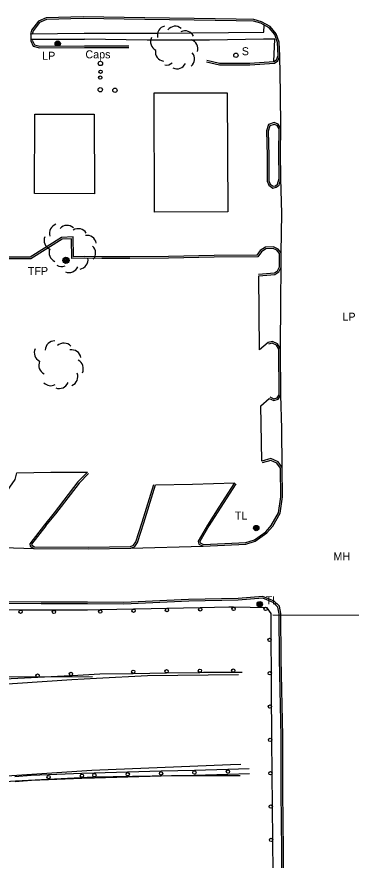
# Model space of a CAD drawing. Extents: x 2402803 to 2427059, y 6985292 to 6997652.
# Drawn here: x 2403894 to 2404094, y 6991814 to 6992320 of the extents above; entities that cross this region are included whole.
import ezdxf

# ---------------------------------------------------------------- set-up
doc = ezdxf.new("R2010")
doc.units = 0
for name, color, linetype in [('p_drainage riprap', 7, 'Continuous'), ('p_dtm sidewalk', 7, 'Continuous'), ('p_road - paved curb', 7, 'Continuous'), ('p_road bridge end', 7, 'Continuous'), ('p_road conc barrier', 7, 'Continuous'), ('p_road guard rails', 7, 'Continuous'), ('p_structure building', 7, 'Continuous'), ('p_structure general', 7, 'Continuous'), ('p_structure sign', 7, 'Continuous'), ('p_utility manhole', 7, 'Continuous'), ('p_veg woods', 7, 'Continuous')]:
    doc.layers.add(name, color=color, linetype=linetype)

msp = doc.modelspace()

# ---------------------------------------------------------------- linework, layer by layer
at = {"layer": 'p_drainage riprap'}
msp.add_lwpolyline([(2403532.95, 6991888.46), (2403585.58, 6991897.26), (2403626.03, 6991903.26), (2403644.18, 6991905.72), (2403690.09, 6991910.93), (2403742.27, 6991916.53), (2403795.17, 6991920.18), (2403837.2, 6991922.33), (2403880.97, 6991923.55), (2403939.46, 6991923.79)], dxfattribs=at)
at = {"layer": 'p_dtm sidewalk'}
for points in [[(2403934.57, 6992309.74), (2403978.39, 6992309.79), (2404042.19, 6992310.37), (2404042.45, 6992314.54)], [(2403902.52, 6992309.33), (2403934.57, 6992309.74)], [(2403902.53, 6992306.06), (2403934.76, 6992306.1)], [(2404048.23, 6992292.71), (2404048.69, 6992306.03), (2404042.04, 6992306.16), (2404009.62, 6992305.58), (2403972.36, 6992305.53), (2403934.76, 6992306.1)]]:
    msp.add_lwpolyline(points, dxfattribs=at)
at = {"layer": 'p_road - paved curb'}
for points in [[(2403933.99, 6992319.51), (2403911.76, 6992318.95), (2403907.1, 6992316.86), (2403903.05, 6992311.53), (2403902.46, 6992309.1)], [(2403934.02, 6992318.51), (2403911.99, 6992317.96), (2403907.74, 6992316.05), (2403903.97, 6992311.09), (2403903.43, 6992308.86)], [(2404008.05, 6992293.57), (2404015.63, 6992291.75), (2404033.74, 6992291.77), (2404048.2, 6992292.69), (2404049.83, 6992293.79), (2404050.77, 6992296.26), (2404050.37, 6992304.18), (2404048.69, 6992308.9), (2404045.39, 6992312.93), (2404040.45, 6992315.63), (2404035.95, 6992316.96), (2404025.54, 6992317.17), (2404000.45, 6992317.43), (2403970.8, 6992317.84), (2403933.97, 6992318.51)], [(2404007.82, 6992292.6), (2404015.51, 6992290.75), (2404033.77, 6992290.77), (2404048.53, 6992291.71), (2404050.65, 6992293.14), (2404051.78, 6992296.1), (2404051.36, 6992304.38), (2404049.57, 6992309.4), (2404046.04, 6992313.71), (2404040.84, 6992316.56), (2404036.1, 6992317.96), (2404025.56, 6992318.17), (2404000.46, 6992318.43), (2403970.82, 6992318.84), (2403933.99, 6992319.51)], [(2403902.52, 6992309.33), (2403902.53, 6992305.19)], [(2403902.53, 6992305.19), (2403904.07, 6992301.94), (2403907.86, 6992300.99), (2403934.75, 6992301.22)], [(2403903.43, 6992305.62), (2403904.77, 6992302.8), (2403907.98, 6992301.99), (2403934.74, 6992302.22)], [(2403934.75, 6992302.22), (2403961.27, 6992302.2)], [(2403934.75, 6992301.22), (2403961.27, 6992301.2)], [(2404052.34, 6992252.59), (2404052.23, 6992273.87), (2404051.78, 6992296.1)], [(2404052.1, 6992238.26), (2404052.34, 6992252.59), (2404050.84, 6992255.07), (2404048.28, 6992256.1), (2404044.9, 6992254.91), (2404043.83, 6992251.15), (2404044.11, 6992236.04)], [(2404051.1, 6992238.28), (2404051.34, 6992252.32), (2404050.16, 6992254.27), (2404048.26, 6992255.03), (2404045.72, 6992254.14), (2404044.83, 6992251.02), (2404045.11, 6992236.06)], [(2404044.11, 6992236.04), (2404044.16, 6992220.85), (2404045.2, 6992218.58), (2404047.47, 6992216.83), (2404049.47, 6992217.27), (2404051.32, 6992218.47), (2404052.39, 6992222.47), (2404052.1, 6992238.26)], [(2404045.11, 6992236.04), (2404045.16, 6992221.07), (2404046.01, 6992219.22), (2404047.71, 6992217.91), (2404049.08, 6992218.21), (2404050.45, 6992219.1), (2404051.39, 6992222.59), (2404051.1, 6992238.24)], [(2403934.55, 6992174.83), (2403927.07, 6992174.54), (2403926.88, 6992186.42), (2403921.28, 6992186.15), (2403902.57, 6992174.25), (2403874.8, 6992174.26), (2403864.28, 6992174.16), (2403860.43, 6992175.79), (2403857.58, 6992179.16), (2403856.37, 6992183.15), (2403856.66, 6992190.96), (2403856.22, 6992219.76)], [(2403934.51, 6992175.83), (2403928.05, 6992175.58), (2403927.86, 6992187.47), (2403920.97, 6992187.14), (2403902.28, 6992175.25), (2403874.8, 6992175.26), (2403864.48, 6992175.16), (2403861.04, 6992176.62), (2403858.48, 6992179.65), (2403857.38, 6992183.28), (2403857.66, 6992190.95), (2403857.22, 6992219.78)], [(2404052.55, 6992177.88), (2404052.88, 6992201.51), (2404052.39, 6992222.47)], [(2404039.03, 6992165.18), (2404048.48, 6992165.97), (2404050.34, 6992167.22), (2404051.62, 6992169.52), (2404051.55, 6992177.53), (2404050.04, 6992179.44), (2404047.79, 6992180.59), (2404043.44, 6992180.34), (2404040.69, 6992178.55), (2404038.59, 6992175.5), (2404012.37, 6992175.37), (2403985.03, 6992174.8), (2403961.85, 6992174.58), (2403945.17, 6992174.52), (2403934.48, 6992174.83)], [(2404039.11, 6992164.18), (2404048.82, 6992165), (2404051.1, 6992166.52), (2404052.62, 6992169.26), (2404052.55, 6992177.88), (2404050.69, 6992180.23), (2404048, 6992181.6), (2404043.12, 6992181.32), (2404039.98, 6992179.28), (2404038.06, 6992176.5), (2404012.36, 6992176.37), (2403985.01, 6992175.8), (2403961.84, 6992175.58), (2403945.18, 6992175.52), (2403934.51, 6992175.83)], [(2404052.24, 6992120.39), (2404052.35, 6992148.87), (2404052.62, 6992169.26)], [(2404044.69, 6992124.16), (2404039.58, 6992119.7), (2404039.11, 6992164.18)], [(2404045.37, 6992090.58), (2404048.16, 6992089.29), (2404050.73, 6992090.18), (2404052.37, 6992092.53), (2404052.24, 6992120.39), (2404050.43, 6992123.31), (2404047.34, 6992124.71), (2404044.69, 6992124.16)], [(2404045.79, 6992091.49), (2404048.21, 6992090.37), (2404050.1, 6992091.02), (2404051.37, 6992092.84), (2404051.24, 6992120.1), (2404049.74, 6992122.52), (2404047.22, 6992123.66), (2404044.89, 6992123.18)], [(2404040.98, 6992052.92), (2404040.63, 6992075.54), (2404040.36, 6992086.18), (2404045.37, 6992090.58)], [(2404053.17, 6992049.16), (2404052.95, 6992072.54), (2404052.37, 6992092.53)], [(2404047.5, 6992013.94), (2404051.88, 6992021.66), (2404053.35, 6992031.47), (2404053.17, 6992049.16), (2404050.67, 6992052.55), (2404046.4, 6992054.46), (2404040.98, 6992052.92)], [(2404046.63, 6992014.43), (2404050.92, 6992021.99), (2404052.35, 6992031.54), (2404052.17, 6992048.83), (2404050.02, 6992051.74), (2404046.32, 6992053.4), (2404041.25, 6992051.96)], [(2403873.95, 6992014.85), (2403880.16, 6992023.46), (2403893.21, 6992042.04), (2403894.29, 6992045.91)], [(2403894.29, 6992045.91), (2403914.47, 6992046.26), (2403936.47, 6992046.34)], [(2403936.47, 6992046.34), (2403930.75, 6992040.48), (2403916.51, 6992021.89), (2403910.7, 6992014.78)], [(2403937.19, 6992045.64), (2403931.51, 6992039.82), (2403917.29, 6992021.27), (2403911.47, 6992014.15)], [(2403969.24, 6992016.33), (2403976.28, 6992039.02)], [(2403970.2, 6992016.03), (2403977.24, 6992038.72)], [(2403977.24, 6992038.72), (2403999.44, 6992039.2), (2404024.53, 6992039.96)], [(2404024.53, 6992039.96), (2404015.19, 6992025.3), (2404008.39, 6992014.61)], [(2404025.37, 6992039.42), (2404016.03, 6992024.76), (2404009.23, 6992014.07)], [(2403910.7, 6992014.78), (2403902.04, 6992003.43), (2403902.14, 6992001.92), (2403904.44, 6992000.5), (2403937.09, 6992000.31)], [(2403911.5, 6992014.17), (2403903.06, 6992003.12), (2403903.1, 6992002.5), (2403904.73, 6992001.5), (2403937.1, 6992001.31)], [(2403937.07, 6992001.31), (2403962.33, 6992001.83), (2403964.18, 6992002.63), (2403965.53, 6992004.52), (2403969.25, 6992016.33)], [(2403937.09, 6992000.31), (2403962.55, 6992000.83), (2403964.83, 6992001.82), (2403966.44, 6992004.07), (2403970.2, 6992016.03)], [(2404008.39, 6992014.61), (2404002.85, 6992004.95), (2404003.26, 6992003.17), (2404005.87, 6992002.01), (2404031.48, 6992003.19), (2404036.98, 6992004.87), (2404044.04, 6992009.89), (2404047.5, 6992013.94)], [(2404009.26, 6992014.11), (2404003.91, 6992004.79), (2404004.12, 6992003.88), (2404006.06, 6992003.02), (2404031.31, 6992004.18), (2404036.53, 6992005.78), (2404043.36, 6992010.63), (2404046.74, 6992014.59)], [(2403861.56, 6992001.89), (2403904.44, 6992000.5)], [(2403962.55, 6992000.83), (2404005.87, 6992002.01)], [(2403942.41, 6991761.94), (2403994.5, 6991763.77), (2404044.68, 6991764.9), (2404048.63, 6991766.77), (2404052.69, 6991770.82), (2404054, 6991778.45), (2404053.98, 6991798.95), (2404053.89, 6991819.42), (2404053.55, 6991854.57), (2404053.54, 6991887.86), (2404052.47, 6991934.34), (2404052.39, 6991961.45), (2404051.47, 6991965.87), (2404048.41, 6991968.99), (2404041.65, 6991971.7), (2404026.81, 6991970.54), (2403997.12, 6991970.03), (2403958.33, 6991968.11), (2403936.44, 6991968.29)], [(2403936.44, 6991968.29), (2403908.86, 6991968.31), (2403880, 6991968.6), (2403851.7, 6991969.36), (2403822.22, 6991970.3), (2403792.48, 6991970.5), (2403748.26, 6991969.01), (2403711.1, 6991966.96), (2403675.52, 6991964.25), (2403638.41, 6991960.41), (2403595.15, 6991954.64), (2403536.57, 6991945.44)], [(2403936.44, 6991967.29), (2403908.85, 6991967.31), (2403879.98, 6991967.6), (2403851.67, 6991968.36), (2403822.2, 6991969.3), (2403792.49, 6991969.5), (2403748.3, 6991968.01), (2403711.17, 6991965.96), (2403675.61, 6991963.25), (2403638.53, 6991959.42), (2403595.29, 6991953.65), (2403536.73, 6991944.45)], [(2403942.37, 6991762.94), (2403994.47, 6991764.77), (2404044.44, 6991765.89), (2404048.05, 6991767.6), (2404051.76, 6991771.3), (2404053, 6991778.53), (2404052.98, 6991798.95), (2404052.89, 6991819.41), (2404052.55, 6991854.57), (2404052.54, 6991887.85), (2404051.47, 6991934.33), (2404051.39, 6991961.35), (2404050.55, 6991965.38), (2404047.84, 6991968.14), (2404041.49, 6991970.68), (2404026.86, 6991969.54), (2403997.15, 6991969.03), (2403958.35, 6991967.11), (2403936.43, 6991967.29)], [(2403527.89, 6991876.98), (2403588.45, 6991886.88), (2403645.93, 6991895.97), (2403712.77, 6991904.89), (2403778.83, 6991911.37), (2403834.22, 6991916.11), (2403876.59, 6991918.51), (2403927.12, 6991921.97), (2403942.02, 6991922.78)], [(2403942.02, 6991922.78), (2403972.54, 6991924.27), (2404026.96, 6991924.96)], [(2404028.35, 6991870.88), (2404022.13, 6991870.79), (2403939.09, 6991867.4)], [(2403939.09, 6991867.4), (2403891.26, 6991864.17), (2403832.8, 6991860.58), (2403779.29, 6991855.47), (2403719.94, 6991849.45), (2403678.99, 6991844.06), (2403634.61, 6991838.18), (2403584.87, 6991830.81), (2403518.35, 6991818.19)], [(2403515.51, 6991814.01), (2403562.7, 6991822.61), (2403603.5, 6991829.83), (2403653.28, 6991837.15), (2403718.31, 6991846.1), (2403784.34, 6991853.15), (2403840.98, 6991857.79), (2403893.48, 6991861.21), (2403940.14, 6991863.6)], [(2403940.14, 6991863.6), (2403986.84, 6991864.4), (2404027.99, 6991864.44)]]:
    msp.add_lwpolyline(points, dxfattribs=at)
at = {"layer": 'p_road bridge end'}
msp.add_lwpolyline([(2404047.61, 6991960.78), (2404103.47, 6991960.58)], dxfattribs=at)
at = {"layer": 'p_road conc barrier'}
for p, q in [((2403913.12, 6991864.89), (2403933.1, 6991865.73)), ((2403933.1, 6991865.73), (2403940.58, 6991866.05)), ((2403940.6, 6991866.05), (2403960.59, 6991866.58)), ((2403960.59, 6991866.58), (2403980.59, 6991867.11)), ((2403980.59, 6991867.11), (2404000.58, 6991867.64)), ((2404000.58, 6991867.64), (2404020.57, 6991868.18)), ((2404000.66, 6991864.65), (2404020.65, 6991865.18)), ((2404020.57, 6991868.18), (2404033.46, 6991868.52)), ((2404020.65, 6991865.18), (2404033.54, 6991865.52)), ((2403913.25, 6991861.89), (2403933.23, 6991862.74)), ((2403933.23, 6991862.74), (2403940.71, 6991863.05)), ((2403940.68, 6991863.05), (2403960.67, 6991863.58)), ((2403960.67, 6991863.58), (2403980.67, 6991864.11)), ((2403980.67, 6991864.11), (2404000.66, 6991864.65))]:
    msp.add_line(p, q, dxfattribs=at)
for points in [[(2403893.08, 6991863.81), (2403902.86, 6991864.46), (2403913.12, 6991864.89)], [(2403893.28, 6991860.82), (2403903.03, 6991861.46), (2403913.25, 6991861.89)]]:
    msp.add_lwpolyline(points, dxfattribs=at)
for centre in [(2403933.16, 6991864.23), (2403940.64, 6991864.55), (2403960.63, 6991865.08), (2403980.63, 6991865.61), (2404000.62, 6991866.15), (2404020.61, 6991866.68), (2403913.18, 6991863.39)]:
    msp.add_circle(centre, 1, dxfattribs=at)
at = {"layer": 'p_road guard rails'}
for p, q in [((2403896.45, 6991963.61), (2403876.47, 6991964.11)), ((2403936.45, 6991963.5), (2403916.45, 6991963.51)), ((2403944.14, 6991963.69), (2403936.45, 6991963.5)), ((2403964.11, 6991964.17), (2403944.14, 6991963.69)), ((2404004.09, 6991964.98), (2403984.1, 6991964.6)), ((2404046.72, 6991925.7), (2404046.62, 6991945.7)), ((2403943.92, 6991925.27), (2403963.92, 6991925.59)), ((2403963.92, 6991925.59), (2403983.91, 6991925.91)), ((2403983.91, 6991925.91), (2404003.91, 6991926.24)), ((2404023.9, 6991926.32), (2404029.23, 6991926.33)), ((2404046.82, 6991905.7), (2404046.72, 6991925.7)), ((2403886.76, 6991922.3), (2403906.7, 6991923.32)), ((2403906.7, 6991923.32), (2403926.63, 6991924.33)), ((2404047.13, 6991865.71), (2404046.96, 6991885.7)), ((2404047.31, 6991845.71), (2404047.13, 6991865.71)), ((2404047.66, 6991805.72), (2404047.48, 6991825.71))]:
    msp.add_line(p, q, dxfattribs=at)
for points in [[(2403916.45, 6991963.51), (2403900.03, 6991963.52), (2403896.45, 6991963.61)], [(2403984.1, 6991964.6), (2403974.6, 6991964.42), (2403964.11, 6991964.17)], [(2404024.09, 6991965.26), (2404021.15, 6991965.31), (2404004.09, 6991964.98)], [(2404044.07, 6991964.88), (2404044.04, 6991964.92), (2404024.09, 6991965.26)], [(2404046.62, 6991945.7), (2404046.54, 6991961.55), (2404044.07, 6991964.88)], [(2404003.91, 6991926.24), (2404005.95, 6991926.27), (2404023.9, 6991926.32)], [(2403926.63, 6991924.33), (2403927.41, 6991924.37), (2403943.92, 6991925.27)], [(2404046.96, 6991885.7), (2404046.87, 6991896.28), (2404046.82, 6991905.7)], [(2404047.48, 6991825.71), (2404047.48, 6991825.74), (2404047.31, 6991845.71)]]:
    msp.add_lwpolyline(points, dxfattribs=at)
for centre in [(2403896.43, 6991962.61), (2403916.45, 6991962.51), (2403944.16, 6991962.69), (2403964.14, 6991963.17), (2403984.11, 6991963.6), (2404004.11, 6991963.98), (2404024.07, 6991964.26), (2404043.26, 6991964.29), (2404045.62, 6991945.7), (2403926.58, 6991925.33), (2403963.9, 6991926.59), (2403983.89, 6991926.91), (2404003.89, 6991927.24), (2404023.89, 6991927.32), (2404045.72, 6991925.7), (2403906.64, 6991924.32), (2404045.82, 6991905.7), (2404045.96, 6991885.7), (2404046.13, 6991865.7), (2404046.31, 6991845.7), (2404046.48, 6991825.7)]:
    msp.add_circle(centre, 1, dxfattribs=at)
at = {"layer": 'p_structure building'}
for points in [[(2403976.46, 6992273.89), (2404020.24, 6992273.85), (2404020.67, 6992202.62), (2403976.72, 6992202.31)], [(2403904.89, 6992261.2), (2403940.53, 6992261.14), (2403940.67, 6992213.26), (2403904.86, 6992213.5)]]:
    msp.add_lwpolyline(points, close=True, dxfattribs=at)
at = {"layer": 'p_structure general'}
for centre, radius in [((2403944.26, 6992291.54), 1.3), ((2403944.4, 6992286.62), 1), ((2403944.2, 6992283.07), 1), ((2403944.18, 6992275.8), 1.3), ((2403952.99, 6992275.5), 1.3)]:
    msp.add_circle(centre, radius, dxfattribs=at)
at = {"layer": 'p_structure sign'}
msp.add_circle((2404025.41, 6992296.5), 1.3, dxfattribs=at)
at = {"layer": 'p_utility manhole'}
for centre, radius in [((2403918.68, 6992303.47), 1.6), ((2403918.68, 6992303.47), 1.3), ((2403918.68, 6992303.47), 1), ((2403918.68, 6992303.47), 0.539), ((2403918.68, 6992303.47), 0.192), ((2403923.65, 6992173.42), 1.9), ((2403923.65, 6992173.42), 1.44), ((2403923.65, 6992173.42), 0.973), ((2403923.65, 6992173.42), 0.539), ((2403923.65, 6992173.42), 0.192), ((2404037.64, 6992012.82), 1.6), ((2404037.64, 6992012.82), 1.3), ((2404037.64, 6992012.82), 1), ((2404037.64, 6992012.82), 0.539), ((2404037.64, 6992012.82), 0.192), ((2404039.71, 6991967.12), 1.6), ((2404039.71, 6991967.12), 1.3), ((2404039.71, 6991967.12), 1), ((2404039.71, 6991967.12), 0.539), ((2404039.71, 6991967.12), 0.192)]:
    msp.add_circle(centre, radius, dxfattribs=at)
at = {"layer": 'p_veg woods'}
for centre, start, end in [((2403984.05, 6992308.49), 103.6408, 193.6408), ((2403989.07, 6992308.21), 50.8571, 140.8571), ((2403995.02, 6992305.48), 26.1939, 116.1939), ((2403979.95, 6992304.64), 154.1972, 244.1972), ((2403996.95, 6992300.33), 342.6558, 72.6558), ((2403982.82, 6992298.6), 171.6648, 261.6648), ((2403995.04, 6992294.2), 310.577, 40.577), ((2403983.68, 6992296.23), 262.0814, 309.9392), ((2403990.11, 6992293.99), 245.1688, 335.1688), ((2403919.42, 6992189.75), 108.6389, 198.6389), ((2403924.25, 6992188.77), 47.2974, 137.2974), ((2403930.98, 6992186.78), 31.7657, 121.7657), ((2403916.13, 6992185.42), 157.1828, 247.1828), ((2403936.23, 6992182.77), 9.8552, 99.8552), ((2403919.15, 6992178.01), 157.1828, 247.1828), ((2403935.78, 6992177.83), 317.9769, 47.9769), ((2403931.2, 6992173.79), 279.1048, 9.1048), ((2403920.94, 6992175.41), 240.157, 292.2562), ((2403925.5, 6992171.77), 247.6338, 337.6338), ((2403916.87, 6992119.47), 88.7604, 178.7604), ((2403922.38, 6992118.12), 42.8527, 132.8527), ((2403910.3, 6992118), 154.467, 244.467), ((2403927, 6992114.12), 10.2332, 100.2332), ((2403912.97, 6992110.45), 154.467, 244.467), ((2403928.39, 6992108.44), 333.9189, 63.9189), ((2403925.09, 6992103.62), 291.994, 21.994), ((2403914.49, 6992103.88), 223.8423, 297.3128), ((2403919.62, 6992102.2), 248.409, 338.409)]:
    msp.add_arc(centre, 5.65, start, end, dxfattribs=at)

# ---------------------------------------------------------------- texts
at = {"layer": 'p_structure general'}
msp.add_text('Caps', height=4.8, dxfattribs=at).set_placement((2403935.3, 6992294.62))
at = {"layer": 'p_structure sign'}
msp.add_text('  S', height=4.8, dxfattribs=at).set_placement((2404025.4, 6992296.49))
at = {"layer": 'p_utility manhole'}
for s, p in [('  LP', (2403905.84, 6992293.78)), ('  TFP', (2403897.24, 6992164.66)), ('LP', (2404089.25, 6992137.21)), ('  TL', (2404021.2, 6992017.91)), ('  MH', (2404080.29, 6991993.41)), ('  TL', (2404039.71, 6991967.12))]:
    msp.add_text(s, height=4.8, dxfattribs=at).set_placement(p)

doc.saveas('drawing.dxf')
